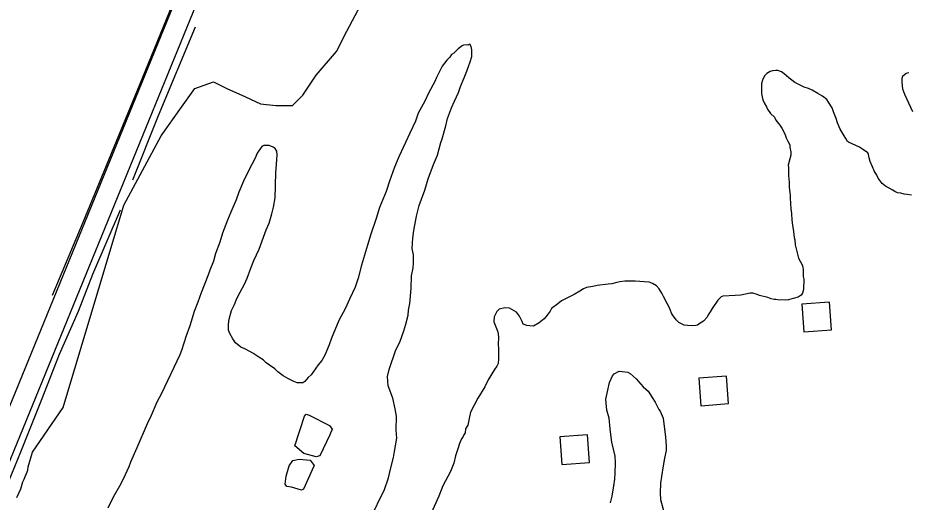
# Model space of a CAD drawing. Extents: x 3329297 to 3367176, y 649250 to 674653.
# Drawn here: x 3350146 to 3351431, y 655498 to 656197 of the extents above; entities that cross this region are included whole.
import ezdxf

# ---------------------------------------------------------------- set-up
doc = ezdxf.new("R2010")
doc.units = 0
for name, color, linetype in [('V-BLDG-OTLN', 7, 'Continuous'), ('V-ROAD-CNTR', 7, 'Continuous'), ('V-SITE-VEGE', 7, 'Continuous'), ('V-TOPO-SHOR', 7, 'Continuous')]:
    doc.layers.add(name, color=color, linetype=linetype)

msp = doc.modelspace()

# ---------------------------------------------------------------- linework, layer by layer
at = {"layer": 'V-BLDG-OTLN'}
for points in [[(3351280.2, 655744), (3351320.1, 655746.9), (3351317.2, 655786.8), (3351277.3, 655783.9)], [(3351131.6, 655637.3), (3351171.5, 655640.3), (3351168.6, 655680.1), (3351128.7, 655677.2)], [(3350931.2, 655552.3), (3350971.1, 655555.2), (3350968.2, 655595.1), (3350928.3, 655592.2)]]:
    msp.add_lwpolyline(points, close=True, dxfattribs=at)
at = {"layer": 'V-ROAD-CNTR'}
for points in [[(3349953.5, 655116), (3350526.4, 656517.7), (3351118.5, 657956.3), (3351749.9, 659491.3), (3351987.7, 660066.8)], [(3349739.4, 654671.6), (3349741.7, 654677.2), (3350498.7, 656529), (3350812.6, 657292)]]:
    msp.add_lwpolyline(points, dxfattribs=at)
at = {"layer": 'V-SITE-VEGE'}
for points in [[(3350144.6, 655504.9), (3350150.4, 655517.2), (3350153.4, 655527.4), (3350155.2, 655531.3), (3350160.5, 655544.2), (3350161.1, 655548.8), (3350167.2, 655570.4), (3350211.4, 655634.7), (3350299.1, 655927), (3350352.6, 656026.9), (3350381.9, 656068.3), (3350401.3, 656095.1), (3350428.1, 656104.9), (3350447.6, 656095.1), (3350474.4, 656083), (3350496.3, 656073.2), (3350518.2, 656070.8), (3350542.5, 656070.8), (3350557.2, 656085.4), (3350576.6, 656114.6), (3350605.8, 656148.7), (3350620.5, 656178), (3350664.3, 656260.8)], [(3350738.2, 655964.7), (3350745.9, 655985.5), (3350751.7, 655999), (3350756.5, 656017.1), (3350758.3, 656022.7), (3350763.7, 656041.3), (3350766.1, 656052), (3350772, 656067.2), (3350776.1, 656076.8), (3350782, 656089.7), (3350784.9, 656098.2), (3350790.2, 656110.5), (3350793.8, 656120.1), (3350798.5, 656133.6), (3350800.9, 656141.5), (3350801, 656151.1), (3350800, 656155.7), (3350798.3, 656159.1), (3350795.5, 656158), (3350793.2, 656158.1), (3350789.2, 656157.6), (3350787, 656157), (3350781.2, 656152.6), (3350774.9, 656146.4), (3350772, 656144.2), (3350769.2, 656140.3), (3350765.1, 656136.4), (3350758.2, 656127.4), (3350750, 656111.2), (3350747.7, 656105.5), (3350738.4, 656088.7), (3350733.1, 656076.9), (3350723.8, 656059.5), (3350719.6, 656048.2), (3350711.4, 656030.8), (3350705.6, 656017.3), (3350695.6, 655996.5), (3350689.7, 655981.8), (3350682.1, 655961.6), (3350677.3, 655946.4), (3350667.9, 655923.3), (3350663.1, 655907.5), (3350655.4, 655885), (3350650.7, 655869.2), (3350641.7, 655840.4), (3350636.9, 655821.3), (3350632.8, 655808.3), (3350624.6, 655790.9), (3350618.7, 655777.9), (3350609.4, 655760.5), (3350598.8, 655734.6), (3350595.2, 655725.1), (3350588.8, 655710.4), (3350584.7, 655702.6), (3350579.5, 655696.4), (3350569.1, 655681.9), (3350565.1, 655678), (3350561.6, 655674.1), (3350559.9, 655672.4), (3350557, 655670.2), (3350549.1, 655670.3), (3350544.1, 655672.1), (3350535.6, 655676.7), (3350528.9, 655680.2), (3350521.1, 655686), (3350516.6, 655690.6), (3350509.3, 655695.8), (3350504.3, 655699.3), (3350499.8, 655703.3), (3350493.6, 655707.4), (3350485.2, 655713.2), (3350480.7, 655715.5), (3350473.4, 655719.6), (3350467.8, 655721.9), (3350460, 655728.3), (3350456.1, 655734), (3350451.7, 655741.4), (3350450.1, 655746.5), (3350450.2, 655755), (3350450.9, 655762.4), (3350454.4, 655774.8), (3350458.5, 655783.2), (3350462.1, 655792.2), (3350466.7, 655801.2), (3350473.1, 655813), (3350476.7, 655821.4), (3350482, 655836.1), (3350486.7, 655846.8), (3350494.3, 655863.1), (3350498.4, 655875.5), (3350504.3, 655891.2), (3350508.5, 655900.8), (3350512.6, 655914.3), (3350515, 655923.9), (3350517.5, 655937.5), (3350518.1, 655973.7), (3350519.4, 655985.6), (3350520.1, 655999.7), (3350519.7, 656004.8), (3350517.5, 656008.8), (3350514.6, 656010.5)], [(3351247.9, 656119.5), (3351242.8, 656121.2), (3351240, 656121.3), (3351234.9, 656120.8), (3351231.5, 656119.7), (3351226.9, 656116.9), (3351223.4, 656113.6), (3351220.5, 656107.4), (3351219.3, 656102.3), (3351219.1, 656088.2), (3351220.1, 656083.1), (3351221.2, 656079.1), (3351222.8, 656074.5), (3351226.1, 656068.8), (3351227.8, 656065.4), (3351232.2, 656059.1), (3351237.8, 656053.9), (3351240, 656049.4), (3351245.6, 656042.5), (3351248.3, 656037.9), (3351252.7, 656029.9), (3351254.9, 656024.2), (3351257.1, 656019.1), (3351259.9, 656014), (3351259.8, 656010.6), (3351261.4, 656003.2), (3351261.3, 655999.2), (3351260.1, 655993.6), (3351257.7, 655984.5), (3351258.2, 655981.1), (3351258.1, 655969.8), (3351259, 655960.2), (3351258.9, 655952.8), (3351260.4, 655940.9), (3351260.4, 655936.9), (3351261.3, 655921.6), (3351262.3, 655914.8), (3351262.7, 655905.2), (3351263.8, 655897.8), (3351265.3, 655888.7), (3351266.3, 655880.2), (3351267.4, 655876.8), (3351267.9, 655869.4), (3351268.9, 655865.5), (3351272.7, 655850.1), (3351278.2, 655839.8), (3351278.7, 655836.4), (3351279.2, 655834.2), (3351279.1, 655824), (3351280.1, 655820), (3351279.9, 655805.3), (3351278.1, 655799.6), (3351276.4, 655796.8), (3351271.8, 655794.1), (3351265, 655791.9), (3351258.2, 655790.3), (3351253.1, 655789.8), (3351242.9, 655790), (3351240, 655790.6), (3351237.2, 655790.6), (3351233.3, 655791.8), (3351228.2, 655793.6), (3351216.4, 655796.6), (3351213, 655797.8), (3351206.8, 655799.6), (3351202.8, 655799.7), (3351189.2, 655797), (3351181.2, 655796.6), (3351163.1, 655795.2), (3351160.8, 655794.6), (3351158, 655791.8), (3351156.2, 655789.6), (3351148.1, 655777.8), (3351145.2, 655772.8), (3351142.3, 655768.3), (3351140.6, 655764.9), (3351135.4, 655759.3), (3351130.8, 655756.6), (3351126.8, 655753.8), (3351124.5, 655753.3), (3351119.4, 655752.8), (3351112.1, 655752.9), (3351107.6, 655753.5), (3351099.7, 655757.6), (3351095.8, 655761.1), (3351090.8, 655768.5), (3351089.1, 655770.8), (3351086.4, 655778.8), (3351083.1, 655785), (3351077.6, 655794.8), (3351075.4, 655799.9), (3351071.5, 655806.2), (3351067.6, 655810.2), (3351062, 655813.7), (3351057, 655815.5), (3351036.6, 655816.9), (3351021.9, 655817.1), (3351014.5, 655816.1), (3351010.5, 655815), (3351003.1, 655813.4), (3350998, 655813)], [(3351435.4, 655941.1), (3351429.2, 655942.3), (3351425.2, 655942.9), (3351420.2, 655944.1), (3351415.6, 655944.8), (3351411.7, 655946.5), (3351407.8, 655948.9), (3351398.2, 655954.1), (3351393.2, 655958.1), (3351387.7, 655965.6), (3351385.5, 655970.1), (3351381.6, 655976.4), (3351379.4, 655982.1), (3351376.1, 655990.1), (3351374.5, 655995.2), (3351373.5, 655999.8), (3351372.4, 656002.6), (3351365.1, 656007.8), (3351360.6, 656010.7), (3351344.8, 656017.8), (3351343.2, 656018.9), (3351341, 656022.9), (3351338.2, 656026.9), (3351334.3, 656034.3), (3351332.7, 656036.6), (3351328.9, 656045.7), (3351326.7, 656052), (3351322.9, 656061.7), (3351321.3, 656067.4), (3351315.7, 656075.4), (3351313.5, 656079.4), (3351307.3, 656084), (3351300.6, 656088.1), (3351292.2, 656092.7), (3351287.1, 656095.1), (3351280.9, 656097.4), (3351277, 656099.2), (3351267.4, 656103.9), (3351258.5, 656110.8), (3351251.8, 656116.6), (3351247.9, 656119.5)], [(3351431.9, 656117.8), (3351427.9, 656116.7), (3351422.7, 656112.8), (3351421.5, 656109.5), (3351421.5, 656105.5), (3351422, 656099.3), (3351422.5, 656094.7), (3351425.7, 656087.3), (3351437.2, 656062.2)], [(3350514.6, 656010.5), (3350508.5, 656012.9), (3350501.1, 656013), (3350498.2, 656011.4), (3350494.8, 656006.9), (3350491.3, 656001.8), (3350488.4, 655994.5), (3350484.3, 655986.7), (3350476.7, 655972.6), (3350471.4, 655961.4), (3350465, 655945.6), (3350460.8, 655934.3), (3350453.2, 655916.9), (3350448.5, 655905.1), (3350441.4, 655886.5), (3350437.3, 655873.6), (3350431.4, 655857.2), (3350428.4, 655845.9), (3350423.1, 655833), (3350420.1, 655824.6), (3350410.7, 655800.3), (3350405.9, 655786.8), (3350400.6, 655773.3), (3350394.1, 655752.5), (3350388.8, 655738.4), (3350382.2, 655717), (3350379.9, 655710.8), (3350353.5, 655655.1), (3350346.6, 655642.2), (3350338.3, 655623.1), (3350332.5, 655611.3), (3350317.8, 655576.4), (3350308.4, 655555.6), (3350306.1, 655548.8), (3350297.9, 655531.4), (3350292.6, 655521.3), (3350285.6, 655508.4), (3350281, 655500.5), (3350275.7, 655489.3)], [(3350660.7, 655486.3), (3350668.9, 655503.7), (3350674.7, 655514.9), (3350680.7, 655533), (3350683.7, 655545.9), (3350687.9, 655562.3), (3350689.7, 655571.3), (3350692.9, 655590.5), (3350691.9, 655601.9), (3350692.2, 655622.2), (3350690.7, 655633), (3350687, 655648.4), (3350680.4, 655666), (3350679.5, 655679.6), (3350681.9, 655689.8), (3350691.4, 655717.9), (3350697.2, 655729.2), (3350703.1, 655745.5), (3350706.1, 655755.1), (3350709.2, 655768.1), (3350709.8, 655775.4), (3350711.7, 655785), (3350713.7, 655806.5), (3350714, 655824.6), (3350716.4, 655836.5), (3350717.1, 655843.3), (3350716.7, 655855.2), (3350715.1, 655864.2), (3350715.9, 655879), (3350717.2, 655890.3), (3350721.5, 655911.1), (3350725.1, 655926.4), (3350733.4, 655948.3), (3350738.2, 655964.7)], [(3350998, 655813), (3350982.2, 655810.9), (3350975.9, 655809.3), (3350966.8, 655807.8), (3350962.3, 655806.1), (3350957.1, 655802.8), (3350948.6, 655797.8), (3350930.3, 655788.5), (3350925.1, 655784.6), (3350916, 655777.4), (3350914.2, 655774), (3350909.6, 655767.9), (3350905.6, 655762.8), (3350898.1, 655756.7), (3350890.1, 655752.3), (3350885, 655752.4), (3350880.5, 655753), (3350875.4, 655754.8), (3350873.8, 655758.8), (3350869.9, 655766.8), (3350865.5, 655772.5), (3350855.4, 655778.3), (3350848.6, 655778.4), (3350840.6, 655776.8), (3350837.2, 655773.5), (3350833.1, 655765.6), (3350833, 655758.3), (3350837.9, 655746.3), (3350838.5, 655744), (3350839.5, 655736.7), (3350839.3, 655725.3), (3350839.8, 655720.2), (3350839.6, 655704.9), (3350838.9, 655698.2), (3350837.1, 655694.2), (3350833.7, 655689.7), (3350824.9, 655674.6), (3350819.7, 655664.5), (3350809.8, 655648.2), (3350799.3, 655628), (3350797.5, 655618.9), (3350795.1, 655609.4), (3350792.2, 655603.7), (3350791.5, 655598.1), (3350789.8, 655595.3), (3350788, 655591.9), (3350786.3, 655589.7), (3350783.3, 655582.9), (3350781.6, 655576.7), (3350777.4, 655564.9), (3350775, 655554.2), (3350770.3, 655542.4), (3350759.2, 655521.6), (3350753.3, 655506.9), (3350742.2, 655482.2)], [(3351001.2, 655496.9), (3351003.6, 655506.5), (3351006.1, 655521.8), (3351007.4, 655531.4), (3351008.1, 655539.9), (3351008.3, 655554.6), (3351007.9, 655564.2), (3351003.1, 655584.7), (3351001.5, 655595.5), (3351000.5, 655604), (3350999.1, 655619.3), (3350995.8, 655630.7), (3350994.4, 655646.5), (3350996.2, 655655.6), (3350999.8, 655670.8), (3351004, 655680.4), (3351006.3, 655683.2), (3351013.7, 655687), (3351018.2, 655686.9), (3351026.1, 655685.7), (3351029.5, 655683.9), (3351038.4, 655675.9), (3351048.4, 655664.4), (3351055.7, 655658.1), (3351061.2, 655648.9), (3351065.7, 655642.6), (3351071.2, 655631.8), (3351072.8, 655629.5)], [(3351072.8, 655629.5), (3351077.2, 655619.2), (3351080.8, 655592), (3351081.7, 655579.5), (3351081.6, 655572.7), (3351079.2, 655561.4), (3351077.3, 655550.7), (3351074.8, 655534.9), (3351073.5, 655525.3), (3351072.7, 655511.2), (3351073.2, 655502.1), (3351078, 655483.9)]]:
    msp.add_lwpolyline(points, dxfattribs=at)
at = {"layer": 'V-TOPO-SHOR'}
for p, q in [((3350558.9, 655568.5), (3350545.5, 655579.3)), ((3350558.1, 655517), (3350555.1, 655515.5))]:
    msp.add_line(p, q, dxfattribs=at)
for points in [[(3350195.8, 655796.7), (3350240.4, 655902.4), (3350322.2, 656101.2), (3350408.7, 656313.5), (3350514.1, 656566.4), (3350553.1, 656672.2)], [(3350312.1, 655963.6), (3350349.1, 656056.2), (3350402.5, 656184.2)], [(3350057.2, 655338), (3350107.6, 655466.8), (3350124.1, 655507.4), (3350150.1, 655570.7), (3350180, 655645.2), (3350206, 655711.5), (3350233.5, 655773.9), (3350254, 655827.4), (3350294, 655920)], [(3350545.5, 655579.3), (3350559.7, 655622.3), (3350562.1, 655625.3), (3350566.6, 655623.7), (3350595.9, 655608.8), (3350599.6, 655603.5), (3350596.4, 655595.2), (3350581.6, 655565.1), (3350576.3, 655563.7), (3350558.9, 655568.5)], [(3350555.1, 655515.5), (3350540.8, 655519.5), (3350534, 655520.4), (3350531.7, 655524.2), (3350533.4, 655535.6), (3350537.4, 655550.6), (3350542.9, 655558.1), (3350552, 655560.3), (3350567.9, 655558.5), (3350573.8, 655550.8), (3350570.7, 655544.8), (3350560.5, 655522.3), (3350558.1, 655517)]]:
    msp.add_lwpolyline(points, dxfattribs=at)

doc.saveas('drawing.dxf')
